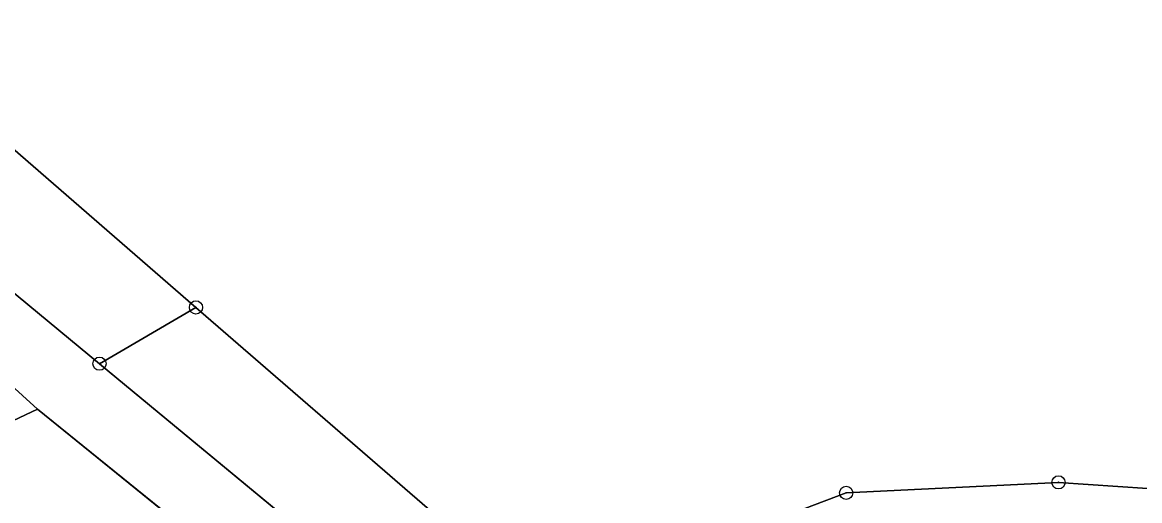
# Model space of a CAD drawing. Extents: x -759873 to -758487, y -975024 to -973516.
# Drawn here: x -759517.7 to -759433, y -974174.5 to -974138.3 of the extents above; entities that cross this region are included whole.
import ezdxf

# ---------------------------------------------------------------- set-up
doc = ezdxf.new("R2010")
doc.units = 0
for name, color, linetype in [('KAT_02_hranice parcel', 7, 'Continuous'), ('KAT_11_značky bodu BP', 7, 'Continuous'), ('KAT_14_plocha_pozemek', 7, 'Continuous')]:
    doc.layers.add(name, color=color, linetype=linetype)

msp = doc.modelspace()

# ---------------------------------------------------------------- linework, layer by layer
at = {"layer": 'KAT_02_hranice parcel'}
for p, q in [((-759518.38, -974147.87), (-759504.51, -974159.89)), ((-759504.51, -974159.89), (-759511.82, -974164.15)), ((-759468.82, -974199.68), (-759511.82, -974164.15)), ((-759516.52, -974167.59), (-759539.03, -974178.21)), ((-759516.52, -974167.59), (-759486.83, -974191.58))]:
    msp.add_line(p, q, dxfattribs=at)
for points in [[(-759410.26, -974156.67), (-759405.92, -974141.7), (-759401.27, -974118.23), (-759401.75, -974105.6), (-759398.33, -974098.17), (-759400.83, -974095.4), (-759404.9, -974105.97), (-759404.79, -974118.11), (-759409, -974139.73), (-759414.35, -974156.45), (-759415.35, -974167.22), (-759417.91, -974171.23), (-759427.95, -974173.9), (-759439.19, -974173.13), (-759455.27, -974173.93), (-759467.07, -974178.39), (-759468.43, -974180.91)], [(-759511.82, -974164.15), (-759531.21, -974148.13), (-759528.87, -974145.44), (-759533.76, -974140.65), (-759536.57, -974142.47)], [(-759526.16, -974158.85), (-759523.66, -974161.11), (-759516.52, -974167.59)], [(-759504.51, -974159.89), (-759486.63, -974175.39), (-759468.43, -974180.91)]]:
    msp.add_lwpolyline(points, dxfattribs=at)
at = {"layer": 'KAT_11_značky bodu BP'}
for centre, radius in [((-759504.51, -974159.89), 0.5), ((-759504.51, -974159.89), 0.0303), ((-759511.82, -974164.15), 0.5), ((-759511.82, -974164.15), 0.0303), ((-759439.19, -974173.13), 0.5), ((-759455.27, -974173.93), 0.5), ((-759439.19, -974173.13), 0.0303), ((-759455.27, -974173.93), 0.0303)]:
    msp.add_circle(centre, radius, dxfattribs=at)
at = {"layer": 'KAT_14_plocha_pozemek'}
for points in [[(-759593.11, -974016.5), (-759592.85, -974058.75), (-759592.59, -974066.4), (-759592.39, -974072.39), (-759589.64, -974081.94), (-759586.56, -974092.63), (-759585.13, -974095.53), (-759574.33, -974119.77), (-759570.22, -974124.01), (-759564.64, -974129.76), (-759561.39, -974133.11), (-759541.24, -974146.86), (-759540.34, -974147.48), (-759526.16, -974158.85), (-759523.66, -974161.11), (-759516.52, -974167.59), (-759486.83, -974191.58), (-759468.95, -974205.58), (-759465.22, -974208.76), (-759464.16, -974209.67), (-759453.16, -974219.06), (-759423.45, -974241.84)], [(-759428.19, -974233.35), (-759448.25, -974217.2), (-759461.7, -974206.38), (-759466.62, -974201.75), (-759468.82, -974199.68), (-759511.82, -974164.15), (-759531.21, -974148.13), (-759528.87, -974145.44), (-759533.76, -974140.65), (-759536.57, -974142.47), (-759537.72, -974143.21), (-759544.16, -974139.71), (-759568.77, -974119), (-759581.81, -974091.52), (-759587.88, -974071.09), (-759587.42, -974054.22), (-759584.71, -974017.13)], [(-759572.7, -974036.6), (-759569.19, -974051.29), (-759567.32, -974066.36), (-759576.5, -974076.47), (-759552.46, -974113.37), (-759549.68, -974117.63), (-759546.81, -974117.43), (-759536.2, -974132.42), (-759518.38, -974147.87), (-759504.51, -974159.89), (-759486.63, -974175.39), (-759468.43, -974180.91), (-759467.07, -974178.39), (-759455.27, -974173.93), (-759439.19, -974173.13), (-759427.95, -974173.9)]]:
    msp.add_lwpolyline(points, dxfattribs=at)
for points in [[(-759455.71, -974177.55), (-759442.87, -974176.67), (-759427.04, -974177.45), (-759416.24, -974174.6), (-759411.97, -974169.1), (-759410.26, -974156.67), (-759405.92, -974141.7), (-759401.27, -974118.23), (-759401.75, -974105.6), (-759398.33, -974098.17), (-759400.83, -974095.4), (-759404.9, -974105.97), (-759404.79, -974118.11), (-759409, -974139.73), (-759414.35, -974156.45), (-759415.35, -974167.22), (-759417.91, -974171.23), (-759427.95, -974173.9), (-759439.19, -974173.13), (-759455.27, -974173.93), (-759467.07, -974178.39), (-759468.43, -974180.91), (-759465.61, -974181.76), (-759465.09, -974180.77)], [(-759504.51, -974159.89), (-759518.38, -974147.87), (-759540.5, -974131.72), (-759549.68, -974117.63), (-759568.77, -974119), (-759546.19, -974135.48), (-759538.19, -974141.08), (-759536.57, -974142.47), (-759533.76, -974140.65), (-759528.87, -974145.44), (-759531.21, -974148.13), (-759511.82, -974164.15)], [(-759541.24, -974146.86), (-759559.32, -974160.11), (-759549.14, -974174.35), (-759545.44, -974179.83), (-759539.03, -974178.21), (-759516.52, -974167.59), (-759523.66, -974161.11), (-759526.16, -974158.85), (-759546, -974173.82), (-759549.3, -974169.56), (-759554.52, -974162.35), (-759556.57, -974159.52), (-759550.98, -974155.34), (-759540.34, -974147.48)], [(-759468.43, -974193.02), (-759470.44, -974184.64), (-759468.43, -974180.91), (-759486.63, -974175.39), (-759504.51, -974159.89), (-759511.82, -974164.15), (-759468.82, -974199.68), (-759468.5, -974194.1)], [(-759537.66, -974180.93), (-759523.59, -974208.74), (-759515.75, -974205.6), (-759504.06, -974200.98), (-759489.51, -974195.05), (-759486.83, -974191.58), (-759516.52, -974167.59), (-759539.03, -974178.21)]]:
    msp.add_lwpolyline(points, close=True, dxfattribs=at)

doc.saveas('drawing.dxf')
